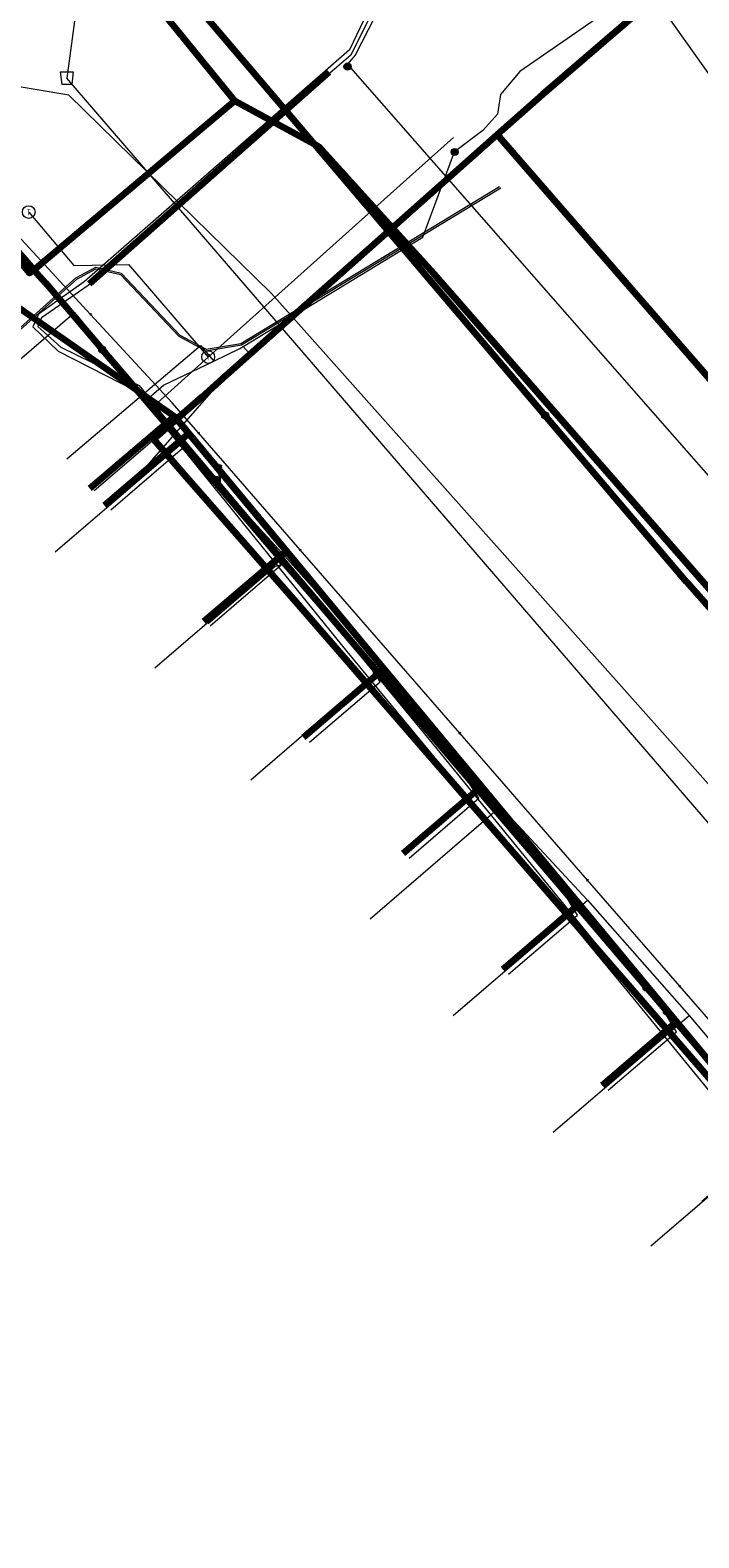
# Model space of a CAD drawing. Extents: x 152558 to 154479, y 462974 to 463683.
# Tile 380 of 638: x 154342 to 154363, y 463101 to 463148. Entities that reach past the tile are written whole.
import ezdxf
from ezdxf.enums import TextEntityAlignment as Align
from ezdxf.lldxf.tags import DXFTag

# ---------------------------------------------------------------- set-up
doc = ezdxf.new("R2010")
doc.units = 0
doc.header["$LTSCALE"] = 0.2
doc.layers.get('0').update_dxf_attribs({"linetype": 'CONTINUOUS'})
for name, color, linetype, lineweight in [('B-RO-KL-DATA_COAXIAAL_17_ZIGGO BV-G', 90, 'KL-DATA-N', 18), ('B-RO-KL-DATA_COAXIAAL_7_ZIGGO BV-G', 90, 'KL-DATA-N', 18), ('B-RO-KL-DATA_DUCT_ZIGGO BV-G', 90, 'CONTINUOUS', 100), ('B-RO-KL-DATA_HULPSTUK_KPN BV-S', 90, 'CONTINUOUS', 25), ('B-RO-KL-DATA_KABELBED_KPN BV-G', 90, 'CONTINUOUS', 100), ('B-RO-KL-DATA_KABELBED_ZIGGO BV-G', 90, 'CONTINUOUS', 100), ('B-RO-KL-DATA_REGGEFIBER OPERATOR BV-G', 90, 'KL-DATA-N', 18), ('B-RO-KL-ET_LS_230 V_GEMEENTE AMERSFOORT-G', 190, 'KL-LS-N', 18), ('B-RO-KL-ET_LS_400 V_STEDIN NETBEHEER BV-G', 190, 'KL-LS-N', 18), ('B-RO-KL-ET_LS_GEMEENTE AMERSFOORT-S', 190, 'CONTINUOUS', 25), ('B-RO-KL-ET_LS_HULPSTUK_GEMEENTE AMERSFOORT-S', 190, 'CONTINUOUS', 25), ('B-RO-KL-ET_LS_HULPSTUK_STEDIN NETBEHEER BV-S', 190, 'CONTINUOUS', 25), ('B-RO-KL-ET_LS_MANTELBUIS_110_GEMEENTE AMERSFOORT-G', 190, 'CONTINUOUS', 100), ('B-RO-KL-GAS_LD_HULPSTUK_STEDIN NETBEHEER BV-S', 50, 'CONTINUOUS', 25), ('B-RO-KL-GAS_LD_PE_32_0.1 BAR_STEDIN NETBEHEER BV-G', 50, 'KL-GAS-LD-N', 18), ('B-RO-KL-GAS_LD_PVC_110_0.1 BAR_STEDIN NETBEHEER BV-G', 50, 'KL-GAS-LD-N', 18), ('B-RO-KL-GAS_LD_PVC_200_0.1 BAR_STEDIN NETBEHEER BV-G', 50, 'KL-GAS-LD-N', 18), ('B-RO-KL-GAS_LD_PVC_63_0.1 BAR_STEDIN NETBEHEER BV-G', 50, 'KL-GAS-LD-N', 18), ('B-RO-KL-WATER_300_VITENS-G', 170, 'KL-WATER-N', 18), ('B-RO-KL-WATER_50_VITENS-G', 170, 'KL-WATER-N', 18), ('B-RO-KL-WATER_63_VITENS-G', 170, 'KL-WATER-N', 18), ('B-RO-KL-WATER_HULPSTUK_VITENS-S', 170, 'CONTINUOUS', 25), ('B-RO-RI-DRUK_PVC_125_GEMEENTE AMERSFOORT-G', 210, 'RI-PERS', 18), ('B-RO-RI-PERSLEIDING_HULPSTUK_GEMEENTE AMERSFOORT-S', 210, 'CONTINUOUS', 25)]:
    doc.layers.add(name, color=color, linetype=linetype, lineweight=lineweight)
doc.styles.add('NLCS-ISO', font='NLCS-ISO.ttf')
tags = doc.linetypes.add('KL-DATA-N', pattern='A,4,-1,[101,NLCS.SHX,S=0.5,R=0,X=0,Y=0],-1,4,-1,["D",Standard,S=1,R=0,X=-0.25,Y=-0.5],-1.5', length=12.5).pattern_tags.tags
tags[18] = DXFTag(74, 10)
tags = doc.linetypes.add('KL-GAS-LD-N', pattern='A,4,-1,[69,NLCS.SHX,S=0.5,R=0,X=0,Y=0],-1,4,-1,["L",Standard,S=1,R=0,X=0.25,Y=-0.5],-2', length=13).pattern_tags.tags
tags[18] = DXFTag(74, 10)
tags = doc.linetypes.add('KL-LS-N', pattern='A,4,-1,[103,NLCS.SHX,S=0.75,R=0,X=0,Y=0],-1,4,-1,["L",Standard,S=1,R=0,X=0,Y=-0.5],-2', length=13).pattern_tags.tags
tags[18] = DXFTag(74, 10)
doc.linetypes.add('KL-WATER-N', pattern='A,7,-0.5,[168,NLCS.SHX,S=0.75,R=0,X=0.75,Y=0],-2', length=9.5)
tags = doc.linetypes.add('RI-PERS', pattern='A,7,-2,["P",Standard,S=1.8,R=0,X=-0.5,Y=-0.9],-2,7,-2,[102,NLCS.SHX,S=1,R=180,X=0,Y=0],-2', length=22).pattern_tags.tags
tags[6] = DXFTag(74, 10)

# ---------------------------------------------------------------- blocks, each defined once
blk = doc.blocks.new('SKL-WTB_HULP_T STUK-SO')
at = {"color": 0, "linetype": 'ByBlock', "lineweight": 18}
blk.add_circle((0, 0), 1, dxfattribs=at)
at = {"color": 0, "linetype": 'ByBlock', "lineweight": -2, "style": 'NLCS-ISO'}
blk.add_text('T', height=1, dxfattribs=at).set_placement((0, 0), align=Align.MIDDLE_CENTER)
at = {"color": 0, "linetype": 'ByBlock', "lineweight": 18, "style": 'NLCS-ISO', "flags": 1}
for tag, p in [('TYPE', (1.5, 0)), ('OMSCHRIJVING', (1.5, -3)), ('LABEL', (1.5, -1.5))]:
    blk.add_attdef(tag, p, '', height=1, dxfattribs=at)
blk = doc.blocks.new('SKL-WTB_HULP_MOF-SO')
at = {"linetype": 'ByBlock', "lineweight": 18}
h = blk.add_hatch(color=0, dxfattribs=at)
h.dxf.hatch_style = 1
h.paths.add_polyline_path([(-0.5625, 0, 1), (0.5625, 0, 1)])
at = {"color": 0, "linetype": 'ByBlock', "lineweight": 18}
blk.add_circle((0, 0), 0.5625, dxfattribs=at)
at = {"color": 0, "linetype": 'ByBlock', "lineweight": 18, "style": 'NLCS-ISO', "flags": 1}
for tag, p in [('TYPE', (1.5, 0)), ('OMSCHRIJVING', (1.5, -3)), ('LABEL', (1.5, -1.5))]:
    blk.add_attdef(tag, p, '', height=1, dxfattribs=at)
blk = doc.blocks.new('SKL-WTB_HULP_OVERIG-SO')
at = {"color": 0, "linetype": 'ByBlock', "lineweight": 18}
for points in [[(-0.14, 0.14), (0.14, -0.14)], [(0.14, 0.14), (-0.14, -0.14)]]:
    blk.add_lwpolyline(points, dxfattribs=at)
at = {"color": 0, "linetype": 'ByBlock', "lineweight": 18, "style": 'NLCS-ISO', "flags": 1}
for tag, p in [('TYPE', (1.5, 0)), ('OMSCHRIJVING', (1.5, -3)), ('LABEL', (1.5, -1.5))]:
    blk.add_attdef(tag, p, '', height=1, dxfattribs=at)
blk = doc.blocks.new('SRI-HULP_AFVOER_OPVANG-SO')
at = {"color": 0, "linetype": 'ByBlock', "lineweight": 18}
blk.add_lwpolyline([(-0.75, -1), (-1, 1), (1, 1), (0.75, -1)], close=True, dxfattribs=at)
at = {"color": 0, "linetype": 'ByBlock', "lineweight": 18, "style": 'NLCS-ISO', "flags": 1}
for tag, p in [('TYPE', (1.5, 0)), ('OMSCHRIJVING', (1.5, -3)), ('LABEL', (1.5, -1.5))]:
    blk.add_attdef(tag, p, '', height=1, dxfattribs=at)
blk = doc.blocks.new('SKL-ET_LS_MAST-SO')
for p, q in [((-0.05, 2.07), (0.05, 2.07)), ((-0.05, -2), (0.05, -2))]:
    blk.add_line(p, q)
for points in [[(-0.18, 1.76), (-0.22, 1.76), (-0.22, 1.84), (-0.18, 1.84), (-0.18, 1.79)], [(-0.18, 1.49), (-0.22, 1.49), (-0.22, 1.57), (-0.18, 1.57), (-0.18, 1.52)], [(-0.18, 1.79), (-0.05, 1.79)], [(-0.18, 1.76), (-0.05, 1.76)], [(-0.18, 1.52), (-0.05, 1.52)], [(-0.18, 1.49), (-0.05, 1.49)], [(-0.05, -2), (-0.05, 2.07)], [(0.05, -2), (0.05, 2.07)], [(0.18, 1.92), (0.05, 1.92)], [(0.18, 1.89), (0.05, 1.89)], [(0.18, 1.66), (0.05, 1.66)], [(0.18, 1.63), (0.05, 1.63)], [(0.18, 1.39), (0.05, 1.39)], [(0.18, 1.36), (0.05, 1.36)], [(0.18, 1.89), (0.22, 1.89), (0.22, 1.97), (0.18, 1.97), (0.18, 1.92)], [(0.18, 1.63), (0.22, 1.63), (0.22, 1.71), (0.18, 1.71), (0.18, 1.66)], [(0.18, 1.36), (0.22, 1.36), (0.22, 1.44), (0.18, 1.44), (0.18, 1.39)]]:
    blk.add_lwpolyline(points)

msp = doc.modelspace()

# ---------------------------------------------------------------- linework, layer by layer
at = {"layer": 'B-RO-KL-DATA_COAXIAAL_17_ZIGGO BV-G', "flags": 128}
msp.add_lwpolyline([(154389.174, 463051.821), (154388.459, 463051.386), (154387.057, 463053.688), (154386.279, 463053.214), (154385.083, 463052.486), (154384.23, 463051.966), (154380.471, 463049.678), (154379.617, 463049.158), (154375.86, 463046.87), (154371.247, 463044.061), (154366.635, 463041.253), (154365.876, 463042.499), (154365.746, 463042.713), (154363.519, 463041.358), (154363.254, 463041.793), (154362.827, 463042.495), (154362.379, 463043.232), (154362.283, 463043.257), (154361.993, 463043.333), (154356.646, 463044.734), (154366.024, 463074.938), (154368.543, 463086.069), (154371.69, 463098.084), (154372.769, 463102.201), (154373.261, 463104.077), (154371.839, 463105.792), (154368.775, 463109.486), (154365.712, 463113.18), (154362.648, 463116.874), (154359.584, 463120.569), (154356.52, 463124.263), (154353.456, 463127.957), (154350.393, 463131.651), (154347.329, 463135.345), (154346.882, 463135.885), (154341.606, 463139.569), (154341.467, 463139.764), (154340.85, 463140.631), (154336.475, 463146.771), (154335.277, 463148.453), (154335.155, 463149.208), (154335.051, 463149.487), (154334.897, 463149.74), (154334.697, 463149.96), (154333.978, 463150.832), (154329.931, 463155.74), (154328.724, 463157.204), (154327.373, 463158.842), (154326.887, 463159.402), (154324.728, 463161.993), (154323.715, 463163.21), (154323.523, 463163.44), (154323.331, 463163.671), (154323.139, 463163.901), (154322.947, 463164.131), (154322.755, 463164.361), (154322.563, 463164.591), (154322.499, 463164.668), (154321.571, 463163.871)], dxfattribs=at)
msp.add_lwpolyline([(154389.174, 463051.821), (154388.459, 463051.386), (154387.057, 463053.688), (154386.279, 463053.214), (154385.083, 463052.486), (154384.23, 463051.966), (154380.471, 463049.678), (154379.617, 463049.158), (154375.86, 463046.87), (154371.247, 463044.061), (154366.635, 463041.253), (154365.876, 463042.499), (154365.746, 463042.713), (154363.519, 463041.358), (154363.254, 463041.793), (154362.827, 463042.495), (154362.379, 463043.232), (154362.283, 463043.257), (154361.993, 463043.333), (154356.646, 463044.734), (154366.024, 463074.938), (154368.543, 463086.069), (154371.69, 463098.084), (154372.769, 463102.201), (154373.261, 463104.077), (154371.839, 463105.792), (154368.775, 463109.486), (154365.712, 463113.18), (154362.648, 463116.874), (154359.584, 463120.569), (154356.52, 463124.263), (154353.456, 463127.957), (154350.393, 463131.651), (154347.329, 463135.345), (154346.882, 463135.885), (154341.606, 463139.569), (154341.467, 463139.764), (154340.85, 463140.631), (154336.475, 463146.771), (154335.277, 463148.453), (154335.155, 463149.208), (154335.051, 463149.487), (154334.897, 463149.74), (154334.697, 463149.96), (154333.978, 463150.832), (154329.931, 463155.74), (154328.724, 463157.204), (154327.373, 463158.842), (154326.887, 463159.402), (154324.728, 463161.993), (154323.715, 463163.21), (154323.523, 463163.44), (154323.331, 463163.671), (154323.139, 463163.901), (154322.947, 463164.131), (154322.755, 463164.361), (154322.563, 463164.591), (154322.499, 463164.668), (154321.571, 463163.871)], dxfattribs=at)
at = {"layer": 'B-RO-KL-DATA_COAXIAAL_7_ZIGGO BV-G', "flags": 128}
for points in [[(154330.749, 463126.056), (154329.928, 463126.671), (154329.961, 463126.718), (154330.477, 463127.446), (154330.546, 463127.543), (154331.649, 463129.048), (154332.316, 463129.958), (154332.587, 463130.324), (154333.63, 463131.698), (154334.689, 463133.06), (154334.708, 463133.081), (154337.618, 463136.331), (154339.191, 463138.034), (154340.326, 463139.043), (154340.637, 463139.265), (154340.983, 463139.422), (154341.606, 463139.569), (154346.882, 463135.885), (154347.329, 463135.345), (154350.393, 463131.651), (154353.456, 463127.957), (154356.52, 463124.263), (154359.584, 463120.569), (154357.185, 463118.519)], [(154330.749, 463126.056), (154329.928, 463126.671), (154329.961, 463126.718), (154330.477, 463127.446), (154330.546, 463127.543), (154331.649, 463129.048), (154332.316, 463129.958), (154332.587, 463130.324), (154333.63, 463131.698), (154334.689, 463133.06), (154334.708, 463133.081), (154337.618, 463136.331), (154339.191, 463138.034), (154340.326, 463139.043), (154340.637, 463139.265), (154340.983, 463139.422), (154341.606, 463139.569), (154346.882, 463135.885), (154347.329, 463135.345), (154350.393, 463131.651), (154353.456, 463127.957), (154356.52, 463124.263), (154354.059, 463122.16)], [(154330.749, 463126.056), (154329.928, 463126.671), (154329.961, 463126.718), (154330.477, 463127.446), (154330.546, 463127.543), (154331.649, 463129.048), (154332.316, 463129.958), (154332.587, 463130.324), (154333.63, 463131.698), (154334.689, 463133.06), (154334.708, 463133.081), (154337.618, 463136.331), (154339.191, 463138.034), (154340.326, 463139.043), (154340.637, 463139.265), (154340.983, 463139.422), (154341.606, 463139.569), (154346.882, 463135.885), (154347.329, 463135.345), (154350.393, 463131.651), (154347.805, 463129.443)], [(154330.749, 463126.056), (154329.928, 463126.671), (154329.961, 463126.718), (154330.477, 463127.446), (154330.546, 463127.543), (154331.649, 463129.048), (154332.316, 463129.958), (154332.587, 463130.324), (154333.63, 463131.698), (154334.689, 463133.06), (154334.708, 463133.081), (154337.618, 463136.331), (154339.191, 463138.034), (154340.326, 463139.043), (154340.637, 463139.265), (154340.983, 463139.422), (154341.606, 463139.569), (154346.882, 463135.885), (154347.329, 463135.345), (154350.393, 463131.651), (154353.456, 463127.957), (154356.52, 463124.263), (154359.584, 463120.569), (154362.648, 463116.874), (154360.312, 463114.877)], [(154330.749, 463126.056), (154329.928, 463126.671), (154329.961, 463126.718), (154330.477, 463127.446), (154330.546, 463127.543), (154331.649, 463129.048), (154332.316, 463129.958), (154332.587, 463130.324), (154333.63, 463131.698), (154334.689, 463133.06), (154334.708, 463133.081), (154337.618, 463136.331), (154339.191, 463138.034), (154340.326, 463139.043), (154340.637, 463139.265), (154340.983, 463139.422), (154341.606, 463139.569), (154346.882, 463135.885), (154347.329, 463135.345), (154344.679, 463133.085)], [(154330.749, 463126.056), (154329.928, 463126.671), (154329.961, 463126.718), (154330.477, 463127.446), (154330.546, 463127.543), (154331.649, 463129.048), (154332.316, 463129.958), (154332.587, 463130.324), (154333.63, 463131.698), (154334.689, 463133.06), (154334.708, 463133.081), (154337.618, 463136.331), (154339.191, 463138.034), (154340.326, 463139.043), (154340.637, 463139.265), (154340.983, 463139.422), (154341.606, 463139.569), (154346.882, 463135.885), (154344.223, 463133.616)], [(154330.749, 463126.056), (154329.928, 463126.671), (154329.961, 463126.718), (154330.477, 463127.446), (154330.546, 463127.543), (154331.649, 463129.048), (154332.316, 463129.958), (154332.587, 463130.324), (154333.63, 463131.698), (154334.689, 463133.06), (154334.708, 463133.081), (154337.618, 463136.331), (154339.191, 463138.034), (154340.326, 463139.043), (154340.637, 463139.265), (154340.983, 463139.422), (154341.606, 463139.569), (154346.882, 463135.885), (154347.329, 463135.345), (154350.393, 463131.651), (154353.456, 463127.957), (154350.932, 463125.802)], [(154330.749, 463126.056), (154329.928, 463126.671), (154329.961, 463126.718), (154330.477, 463127.446), (154330.546, 463127.543), (154331.649, 463129.048), (154332.316, 463129.958), (154332.587, 463130.324), (154333.63, 463131.698), (154334.689, 463133.06), (154334.708, 463133.081), (154337.618, 463136.331), (154339.191, 463138.034), (154340.326, 463139.043), (154340.637, 463139.265), (154340.983, 463139.422), (154341.606, 463139.569), (154346.882, 463135.885), (154347.329, 463135.345), (154350.393, 463131.651), (154353.456, 463127.957), (154356.52, 463124.263), (154359.584, 463120.569), (154362.648, 463116.874), (154365.712, 463113.18), (154368.775, 463109.486), (154371.839, 463105.792), (154369.692, 463103.953)], [(154330.749, 463126.056), (154329.928, 463126.671), (154329.961, 463126.718), (154330.477, 463127.446), (154330.546, 463127.543), (154331.649, 463129.048), (154332.316, 463129.958), (154332.587, 463130.324), (154333.63, 463131.698), (154334.689, 463133.06), (154334.708, 463133.081), (154337.618, 463136.331), (154339.191, 463138.034), (154340.326, 463139.043), (154340.637, 463139.265), (154340.983, 463139.422), (154341.606, 463139.569), (154346.882, 463135.885), (154347.329, 463135.345), (154350.393, 463131.651), (154353.456, 463127.957), (154356.52, 463124.263), (154359.584, 463120.569), (154362.648, 463116.874), (154365.712, 463113.18), (154368.775, 463109.486), (154366.565, 463107.595)], [(154330.749, 463126.056), (154329.928, 463126.671), (154329.961, 463126.718), (154330.477, 463127.446), (154330.546, 463127.543), (154331.649, 463129.048), (154332.316, 463129.958), (154332.587, 463130.324), (154333.63, 463131.698), (154334.689, 463133.06), (154334.708, 463133.081), (154337.618, 463136.331), (154339.191, 463138.034), (154340.326, 463139.043), (154340.637, 463139.265), (154340.983, 463139.422), (154341.606, 463139.569), (154346.882, 463135.885), (154347.329, 463135.345), (154350.393, 463131.651), (154353.456, 463127.957), (154356.52, 463124.263), (154359.584, 463120.569), (154362.648, 463116.874), (154365.712, 463113.18), (154363.438, 463111.236)]]:
    msp.add_lwpolyline(points, dxfattribs=at)
at = {"layer": 'B-RO-KL-DATA_DUCT_ZIGGO BV-G', "flags": 128}
for points in [[(154322.563, 463164.591), (154322.755, 463164.361), (154322.947, 463164.131), (154323.139, 463163.901), (154323.331, 463163.671), (154323.523, 463163.44), (154323.715, 463163.21), (154324.728, 463161.993), (154328.724, 463157.204), (154329.931, 463155.74), (154333.978, 463150.832), (154335.051, 463149.487), (154335.277, 463148.453), (154341.606, 463139.569), (154346.882, 463135.885), (154347.329, 463135.345), (154350.393, 463131.651), (154353.456, 463127.957), (154356.52, 463124.263), (154359.584, 463120.569), (154362.648, 463116.874), (154365.712, 463113.18)], [(154322.755, 463164.361), (154322.947, 463164.131), (154323.139, 463163.901), (154323.331, 463163.671), (154323.523, 463163.44), (154323.715, 463163.21), (154324.728, 463161.993), (154328.724, 463157.204), (154329.931, 463155.74), (154333.978, 463150.832), (154335.051, 463149.487), (154335.277, 463148.453), (154341.606, 463139.569), (154346.882, 463135.885), (154347.329, 463135.345), (154350.393, 463131.651), (154353.456, 463127.957), (154356.52, 463124.263), (154359.584, 463120.569), (154362.648, 463116.874), (154365.712, 463113.18)], [(154365.712, 463113.18), (154362.648, 463116.874), (154359.584, 463120.569), (154356.52, 463124.263), (154353.456, 463127.957), (154350.393, 463131.651), (154347.329, 463135.345), (154346.882, 463135.885), (154341.606, 463139.569), (154335.277, 463148.453), (154335.051, 463149.487), (154333.978, 463150.832), (154329.931, 463155.74), (154328.724, 463157.204), (154324.728, 463161.993), (154323.715, 463163.21), (154323.523, 463163.44)], [(154365.712, 463113.18), (154362.648, 463116.874), (154359.584, 463120.569), (154356.52, 463124.263), (154353.456, 463127.957), (154350.393, 463131.651), (154347.329, 463135.345), (154346.882, 463135.885), (154341.606, 463139.569), (154335.277, 463148.453), (154335.051, 463149.487), (154333.978, 463150.832), (154329.931, 463155.74), (154328.724, 463157.204), (154324.728, 463161.993), (154323.715, 463163.21)]]:
    msp.add_lwpolyline(points, dxfattribs=at)
at = {"layer": 'B-RO-KL-DATA_KABELBED_KPN BV-G', "flags": 128}
for points in [[(154381.219, 463109.947), (154380.009, 463110.309), (154379.384, 463112.412), (154378.592, 463113.28), (154372.101, 463120.382), (154371.107, 463121.469), (154362.956, 463130.695), (154353.597, 463141.7), (154351.283, 463144.422), (154344.923, 463151.9), (154341.391, 463155.828), (154329.249, 463169.331), (154327.929, 463170.798), (154327.427, 463171.337)], [(154342.391, 463153.648), (154345.449, 463149.87), (154348.759, 463145.79)], [(154361.714, 463148.803), (154358.436, 463145.992), (154357.008, 463144.729), (154357.008, 463144.729)], [(154341.728, 463141.091), (154342.328, 463140.376), (154342.463, 463140.49), (154348.759, 463145.79)], [(154372.167, 463120.768), (154362.336, 463131.984), (154355.032, 463140.354), (154354.013, 463141.476), (154353.715, 463141.805), (154351.402, 463144.357), (154351.283, 463144.422), (154348.759, 463145.79)], [(154357.008, 463144.729), (154353.715, 463141.805), (154353.597, 463141.7), (154348.506, 463137.178), (154347.733, 463136.491), (154346.676, 463135.563), (154346.222, 463135.164), (154347.249, 463133.99)], [(154369.902, 463129.914), (154358.317, 463143.228), (154357.008, 463144.729), (154357.008, 463144.73)], [(154341.403, 463141.698), (154342.463, 463140.49), (154342.827, 463140.075), (154344.621, 463137.972), (154346.676, 463135.563), (154363.617, 463115.708)], [(154347.249, 463133.99), (154350.691, 463130.058), (154372.999, 463104.366), (154372.521, 463101.68), (154372.449, 463101.414), (154372.163, 463100.366), (154370.838, 463095.503), (154370.627, 463094.741)]]:
    msp.add_lwpolyline(points, dxfattribs=at)
at = {"layer": 'B-RO-KL-DATA_KABELBED_ZIGGO BV-G', "flags": 128}
for points in [[(154346.882, 463135.885), (154341.606, 463139.569)], [(154346.882, 463135.885), (154344.223, 463133.616)], [(154346.882, 463135.885), (154347.329, 463135.345)], [(154347.329, 463135.345), (154344.679, 463133.085)], [(154347.329, 463135.345), (154350.393, 463131.651)], [(154350.393, 463131.651), (154347.805, 463129.443)], [(154350.393, 463131.651), (154353.456, 463127.957)], [(154353.456, 463127.957), (154350.932, 463125.802)], [(154353.456, 463127.957), (154356.52, 463124.263)], [(154356.52, 463124.263), (154354.059, 463122.16)], [(154356.52, 463124.263), (154359.584, 463120.569)], [(154359.584, 463120.569), (154357.185, 463118.519)], [(154359.584, 463120.569), (154362.648, 463116.874)], [(154362.648, 463116.874), (154360.312, 463114.877)], [(154362.648, 463116.874), (154365.712, 463113.18)]]:
    msp.add_lwpolyline(points, dxfattribs=at)
at = {"layer": 'B-RO-KL-DATA_REGGEFIBER OPERATOR BV-G', "flags": 128}
for points in [[(154339.827, 463135.483), (154339.674, 463135.66), (154343.735, 463139.146), (154347.11, 463135.046)], [(154343.133, 463131.631), (154347.11, 463135.046)], [(154347.11, 463135.046), (154350.341, 463131.497)], [(154346.258, 463127.991), (154350.341, 463131.497)], [(154350.341, 463131.497), (154353.425, 463128.039)], [(154349.276, 463124.477), (154353.425, 463128.039)], [(154353.425, 463128.039), (154357.122, 463123.634)], [(154353.022, 463120.114), (154357.122, 463123.634)], [(154357.122, 463123.634), (154359.853, 463120.696)], [(154355.633, 463117.073), (154359.853, 463120.696)], [(154359.853, 463120.696), (154363.039, 463117.078)], [(154358.774, 463113.415), (154363.039, 463117.078)], [(154363.039, 463117.078), (154366.079, 463113.479)], [(154361.843, 463109.841), (154366.079, 463113.479)]]:
    msp.add_lwpolyline(points, dxfattribs=at)
at = {"layer": 'B-RO-KL-ET_LS_230 V_GEMEENTE AMERSFOORT-G', "flags": 128}
for points in [[(154290.847, 463226.939), (154290.127, 463226.464), (154290.127, 463225.899), (154299.134, 463215.176), (154308.06, 463204.387), (154316.967, 463193.709), (154322.591, 463189.426), (154325.634, 463186.089), (154329.597, 463181.35), (154342.827, 463165.478), (154349.812, 463157.012), (154353.675, 463151.913), (154353.815, 463150.422), (154352.374, 463147.394), (154344.047, 463140.109), (154342.606, 463139.098), (154342.426, 463138.693), (154343.227, 463137.932), (154345.669, 463136.691), (154352.294, 463128.5), (154361.08, 463117.862), (154368.926, 463108.285), (154372.629, 463103.246), (154373.009, 463102.501), (154372.869, 463101.705), (154372.329, 463099.543), (154371.508, 463096.391), (154370.768, 463093.339), (154370.167, 463090.932), (154366.905, 463078.092), (154362.561, 463062.651), (154360.019, 463049.621), (154353.675, 463030.787), (154349.412, 463017.512), (154347.55, 463016.601), (154347.55, 463016.141), (154348.271, 463013.714), (154349.331, 463011.482), (154349.211, 463010.346), (154348.971, 463008.95), (154342.807, 463007.504), (154339.184, 463006.593), (154332.479, 463003.951), (154331.538, 463005.728), (154320.63, 463001.269), (154320.63, 463001.274)], [(154290.907, 463226.894), (154290.207, 463226.389), (154290.207, 463226.059), (154297.953, 463216.922), (154302.556, 463211.503), (154313.504, 463198.303), (154317.087, 463193.955), (154322.892, 463189.676), (154329.637, 463181.935), (154343.307, 463165.353), (154349.151, 463158.303), (154353.855, 463151.988), (154354.015, 463150.442), (154352.414, 463147.224), (154351.833, 463146.719), (154344.768, 463140.499), (154344.168, 463139.994), (154342.706, 463138.983), (154342.586, 463138.703), (154343.307, 463138.057), (154345.769, 463136.857), (154348.151, 463133.864)], [(154349.291, 463158.478), (154354.015, 463152.048), (154354.195, 463150.437), (154352.554, 463147.224), (154352.254, 463146.864), (154352.314, 463146.864)], [(154352.334, 463146.909), (154362.421, 463135.415), (154366.164, 463131.162)], [(154348.171, 463133.894), (154348.311, 463133.949), (154348.311, 463133.949)], [(154348.171, 463133.894), (154355.116, 463125.453), (154362.301, 463116.651), (154363.322, 463115.45), (154368.906, 463108.645)]]:
    msp.add_lwpolyline(points, dxfattribs=at)
at = {"layer": 'B-RO-KL-ET_LS_400 V_STEDIN NETBEHEER BV-G', "flags": 128}
for points in [[(154365.904, 463217.191), (154355.405, 463222.275), (154354.521, 463222.645), (154354.009, 463222.433), (154353.459, 463222.007), (154353.111, 463221.329), (154351.862, 463218.514), (154346.701, 463206.009), (154343.1, 463197.394), (154338.328, 463185.945), (154338.134, 463185.033), (154338.372, 463183.833), (154345.665, 463173.426), (154352.181, 463164.029), (154361.481, 463150.862), (154361.674, 463150.148), (154361.606, 463149.642), (154361.376, 463149.296), (154361.138, 463149.078), (154357.721, 463146.71), (154357.118, 463145.99), (154357.019, 463145.374), (154356.564, 463144.855), (154355.677, 463144.185)], [(154334.185, 463145.024), (154334.055, 463144.91), (154333.507, 463144.208), (154333.679, 463143.728), (154334.152, 463143.349), (154338.203, 463139.235), (154339.143, 463138.305), (154339.841, 463137.955), (154340.469, 463137.8), (154341.114, 463137.852), (154343.782, 463140.238), (154344.406, 463140.569), (154345.208, 463140.385), (154347.049, 463138.439), (154347.877, 463137.996), (154348.958, 463138.175), (154357.09, 463143.096)], [(154351.021, 463020.116), (154350.626, 463019.574), (154350.257, 463019.421), (154350.153, 463019.752), (154350.432, 463020.261), (154351.108, 463021.366), (154351.974, 463024.13), (154352.499, 463026.037), (154361.896, 463060.192), (154366.321, 463076.652), (154368.1, 463084.363), (154370.151, 463092.28), (154371.471, 463096.649), (154373.225, 463102.456), (154373.139, 463103.373), (154373.113, 463104.201), (154372.745, 463105.109), (154372.615, 463105.431), (154370.553, 463107.811), (154368.852, 463109.774), (154367.354, 463111.504), (154365.709, 463113.402), (154364.022, 463115.35), (154362.567, 463117.03), (154360.327, 463119.615), (154359.424, 463120.657), (154357.985, 463122.319), (154356.281, 463124.286), (154354.785, 463126.012), (154353.138, 463127.913), (154351.519, 463129.782), (154350.257, 463131.239), (154348.325, 463133.506), (154345.924, 463136.344), (154346.536, 463136.862), (154348.115, 463137.622), (154348.93, 463138.014), (154349.038, 463138.08), (154354.679, 463141.512), (154355.677, 463144.185)], [(154332.318, 463142.63), (154333.194, 463143.618), (154333.648, 463143.689), (154334.118, 463143.312), (154338.168, 463139.2), (154339.113, 463138.264), (154339.824, 463137.908), (154340.465, 463137.75), (154341.135, 463137.803), (154343.811, 463140.197), (154344.413, 463140.516), (154345.182, 463140.34), (154347.018, 463138.399), (154347.868, 463137.944), (154348.981, 463138.128), (154357.123, 463143.057)], [(154343.5, 463134.554), (154347.698, 463138.108), (154348.115, 463137.622)], [(154344.746, 463133.1), (154345.505, 463133.751), (154348.249, 463136.888), (154349.293, 463137.783), (154349.038, 463138.08)], [(154347.935, 463129.381), (154350.039, 463131.185), (154350.257, 463131.239)], [(154350.994, 463125.812), (154353.117, 463127.632), (154353.138, 463127.913)], [(154354.118, 463122.168), (154356.26, 463124.005), (154356.281, 463124.286)], [(154357.243, 463118.524), (154359.404, 463120.376), (154359.424, 463120.657)], [(154360.366, 463114.88), (154362.546, 463116.749), (154362.567, 463117.03)]]:
    msp.add_lwpolyline(points, dxfattribs=at)
at = {"layer": 'B-RO-KL-ET_LS_MANTELBUIS_110_GEMEENTE AMERSFOORT-G', "flags": 128}
msp.add_lwpolyline([(154344.208, 463140.049), (154351.733, 463146.686)], dxfattribs=at)
at = {"layer": 'B-RO-KL-GAS_LD_PE_32_0.1 BAR_STEDIN NETBEHEER BV-G', "flags": 128}
for points in [[(154344.356, 463133.556), (154346.616, 463135.493), (154346.38, 463136.082)], [(154344.876, 463132.948), (154347.133, 463134.883), (154346.703, 463135.7)], [(154348, 463129.305), (154350.234, 463131.22), (154349.613, 463132.263)], [(154351.124, 463125.66), (154353.336, 463127.556), (154352.711, 463128.603)], [(154354.248, 463122.016), (154356.437, 463123.894), (154355.682, 463125.095)], [(154357.373, 463118.372), (154359.54, 463120.23), (154358.852, 463121.352)], [(154360.496, 463114.728), (154362.642, 463116.567), (154362.018, 463117.613)]]:
    msp.add_lwpolyline(points, dxfattribs=at)
at = {"layer": 'B-RO-KL-GAS_LD_PVC_110_0.1 BAR_STEDIN NETBEHEER BV-G', "flags": 128}
for points in [[(154347.937, 463137.745), (154354.169, 463143.324), (154355.641, 463144.642)], [(154346.154, 463139.815), (154347.937, 463137.745)]]:
    msp.add_lwpolyline(points, dxfattribs=at)
at = {"layer": 'B-RO-KL-GAS_LD_PVC_200_0.1 BAR_STEDIN NETBEHEER BV-G', "flags": 128}
msp.add_lwpolyline([(154342.301, 463142.299), (154343.715, 463140.616), (154345.432, 463140.653), (154346.154, 463139.815)], dxfattribs=at)
at = {"layer": 'B-RO-KL-GAS_LD_PVC_63_0.1 BAR_STEDIN NETBEHEER BV-G', "flags": 128}
msp.add_lwpolyline([(154347.937, 463137.745), (154346.255, 463136.229), (154346.38, 463136.082), (154346.703, 463135.7), (154348.911, 463133.092), (154349.613, 463132.263), (154350.921, 463130.718), (154351.666, 463129.838), (154352.711, 463128.603), (154353.028, 463128.229), (154355.09, 463125.794), (154355.682, 463125.095), (154357.58, 463122.854), (154358.852, 463121.352), (154360.002, 463119.994), (154362.018, 463117.613), (154362.328, 463117.247), (154363.728, 463115.594), (154364.708, 463114.436), (154365.249, 463113.797), (154366.644, 463112.149), (154367.217, 463111.473), (154368.415, 463110.058), (154370.005, 463108.18), (154370.251, 463107.89), (154371.619, 463106.274), (154372.478, 463105.259), (154373.265, 463104.33)], dxfattribs=at)
at = {"layer": 'B-RO-KL-WATER_300_VITENS-G', "flags": 128}
msp.add_lwpolyline([(154393.259, 463086.845), (154395.174, 463088.952), (154395.168, 463088.958), (154349.924, 463139.738), (154343.557, 463145.969), (154336.336, 463147.183), (154332.75, 463151.22), (154328.644, 463155.842)], dxfattribs=at)
at = {"layer": 'B-RO-KL-WATER_50_VITENS-G', "flags": 128}
msp.add_lwpolyline([(154376.237, 463128.899), (154374.514, 463131.329), (154372.461, 463134.225), (154370.559, 463136.908), (154368.462, 463139.867), (154365.842, 463143.563), (154363.816, 463146.421), (154361.737, 463149.354), (154359.526, 463152.473), (154357.637, 463155.137), (154355.893, 463157.597), (154353.645, 463160.768), (154346.365, 463171.039)], dxfattribs=at)
at = {"layer": 'B-RO-KL-WATER_63_VITENS-G', "flags": 128}
msp.add_lwpolyline([(154373.734, 463103.802), (154373.741, 463104.728), (154373.55, 463105.576), (154371.451, 463107.989), (154368.637, 463111.223), (154365.74, 463114.553), (154362.746, 463117.995), (154359.848, 463121.326), (154355.838, 463125.935), (154350.83, 463131.692), (154347.636, 463135.363), (154346.811, 463136.311), (154344.245, 463139.086), (154340.49, 463143.147), (154337.834, 463145.85), (154337.153, 463146.615), (154336.792, 463146.934), (154336.48, 463146.909), (154335.676, 463146.326), (154333.487, 463144.213), (154330.559, 463141.42), (154326.516, 463136.693), (154324.801, 463134.422), (154324.306, 463133.767), (154323.427, 463132.47)], dxfattribs=at)
at = {"layer": 'B-RO-RI-DRUK_PVC_125_GEMEENTE AMERSFOORT-G', "flags": 128}
for points in [[(154344.6, 463154.7), (154343.5, 463146.5)], [(154392.51, 463089.63), (154343.5, 463146.5)]]:
    msp.add_lwpolyline(points, dxfattribs=at)

# ---------------------------------------------------------------- block references
at = {"layer": 'B-RO-KL-DATA_HULPSTUK_KPN BV-S', "xscale": 0.2, "yscale": 0.2, "zscale": 0.2}
for name, p in [('SKL-WTB_HULP_OVERIG-SO', (154348.759, 463145.79)), ('SKL-WTB_HULP_OVERIG-SO', (154348.759, 463145.79)), ('SKL-WTB_HULP_OVERIG-SO', (154348.759, 463145.79)), ('SKL-WTB_HULP_OVERIG-SO', (154357.008, 463144.73)), ('SKL-WTB_HULP_OVERIG-SO', (154357.008, 463144.729)), ('SKL-WTB_HULP_OVERIG-SO', (154357.008, 463144.729)), ('SKL-WTB_HULP_MOF-SO', (154344.611, 463137.982)), ('SKL-WTB_HULP_MOF-SO', (154358.517, 463135.914)), ('SKL-WTB_HULP_OVERIG-SO', (154347.249, 463133.99)), ('SKL-WTB_HULP_OVERIG-SO', (154347.249, 463133.99)), ('SKL-WTB_HULP_MOF-SO', (154361.697, 463117.958)), ('SKL-WTB_HULP_MOF-SO', (154362.344, 463117.198))]:
    msp.add_blockref(name, p, dxfattribs=at)
at = {"layer": 'B-RO-KL-ET_LS_GEMEENTE AMERSFOORT-S', "xscale": 0.2, "yscale": 0.2, "zscale": 0.2}
msp.add_blockref('SKL-ET_LS_MAST-SO', (154348.306, 463133.951), dxfattribs=at)
at = {"layer": 'B-RO-KL-ET_LS_HULPSTUK_GEMEENTE AMERSFOORT-S', "xscale": 0.2, "yscale": 0.2, "zscale": 0.2}
for p in [(154352.314, 463146.864), (154348.171, 463133.894)]:
    msp.add_blockref('SKL-WTB_HULP_MOF-SO', p, dxfattribs=at)
at = {"layer": 'B-RO-KL-ET_LS_HULPSTUK_STEDIN NETBEHEER BV-S', "xscale": 0.2, "yscale": 0.2, "zscale": 0.2}
msp.add_blockref('SKL-WTB_HULP_MOF-SO', (154355.677, 463144.185), dxfattribs=at)
at = {"layer": 'B-RO-KL-GAS_LD_HULPSTUK_STEDIN NETBEHEER BV-S', "xscale": 0.2, "yscale": 0.2, "zscale": 0.2}
for p in [(154342.301, 463142.299), (154347.937, 463137.745)]:
    msp.add_blockref('SKL-WTB_HULP_T STUK-SO', p, dxfattribs=at)
at = {"layer": 'B-RO-KL-WATER_HULPSTUK_VITENS-S', "xscale": 0.2, "yscale": 0.2, "zscale": 0.2}
for p in [(154344.245, 463139.086), (154347.636, 463135.363), (154350.83, 463131.692), (154355.838, 463125.935), (154359.848, 463121.326), (154362.746, 463117.995)]:
    msp.add_blockref('SKL-WTB_HULP_OVERIG-SO', p, dxfattribs=at)
at = {"layer": 'B-RO-RI-PERSLEIDING_HULPSTUK_GEMEENTE AMERSFOORT-S', "xscale": 0.2, "yscale": 0.2, "zscale": 0.2}
msp.add_blockref('SRI-HULP_AFVOER_OPVANG-SO', (154343.5, 463146.5), dxfattribs=at)

doc.saveas('drawing.dxf')
